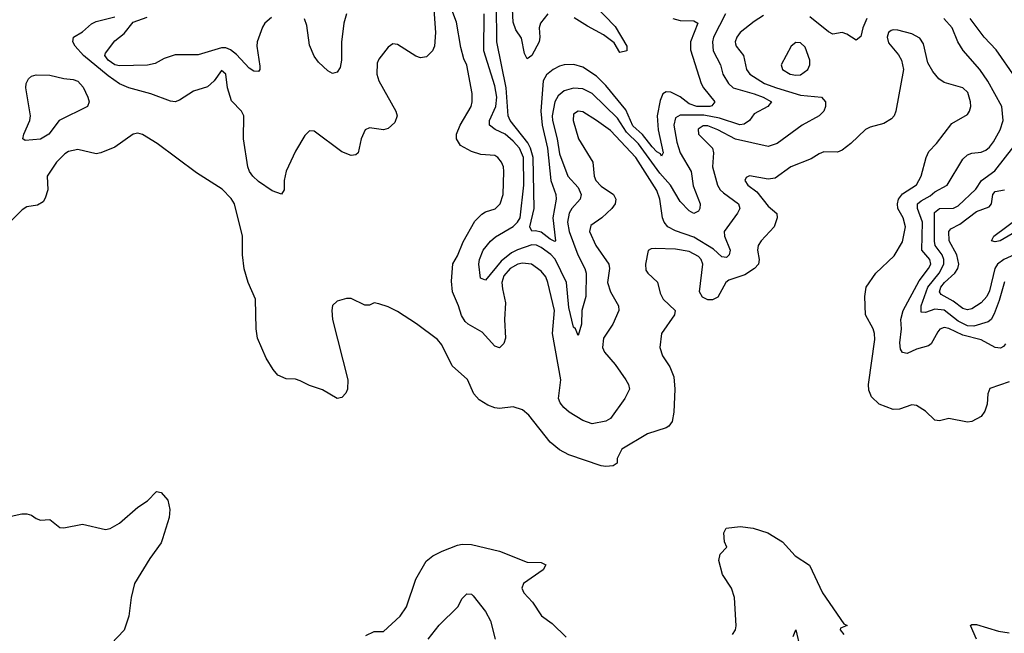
# Model space of a CAD drawing. Header units: inches. Extents: x 1603819 to 1745079, y 385938 to 533966.
# Tile 385 of 561: x 1703500 to 1707750, y 444016 to 446665. Entities that reach past the tile are written whole.
import ezdxf

# ---------------------------------------------------------------- set-up
doc = ezdxf.new("R2010")
doc.units = ezdxf.units.IN
doc.header["$MEASUREMENT"] = 0
doc.layers.add('B7404', color=7, linetype='Continuous')

msp = doc.modelspace()

# ---------------------------------------------------------------- linework, layer by layer
at = {"layer": 'B7404', "color": 5}
for points, elevation in [([(1705280.3, 446810), (1705294, 446610), (1705290.4, 446550), (1705282, 446530), (1705255.3, 446504.7), (1705230, 446499.5), (1705210, 446507.3), (1705130, 446558.4), (1705110, 446560.9), (1705090, 446546), (1705050, 446495.1), (1705042.6, 446477.4), (1705041.5, 446430), (1705050, 446400.7), (1705123.1, 446270), (1705128.7, 446250), (1705119.1, 446220.9), (1705090, 446194.5), (1705070.4, 446189.6), (1705010, 446198), (1704990.5, 446189.5), (1704973.4, 446150), (1704961, 446090), (1704950, 446081.2), (1704930, 446078), (1704890, 446094), (1704770, 446184.2), (1704750, 446185.6), (1704730, 446165.6), (1704690, 446097.4), (1704650, 446011.5), (1704641.3, 445970), (1704640.6, 445930), (1704630, 445911.2), (1704590, 445925.9), (1704530, 445967), (1704505.2, 445990), (1704491.2, 446010), (1704484.1, 446030), (1704466.2, 446150), (1704467.1, 446250), (1704456.9, 446270), (1704414.1, 446314.1), (1704396.9, 446370), (1704389.2, 446430), (1704370, 446446), (1704339.4, 446400.6), (1704310, 446375.4), (1704250, 446356), (1704190, 446317.6), (1704170, 446310.8), (1704150, 446312.8), (1704065.4, 446345.4), (1703970, 446371.3), (1703930, 446387.9), (1703881.8, 446421.8), (1703774.6, 446510), (1703739.1, 446550), (1703728.5, 446570), (1703731.4, 446590), (1703770, 446612.9), (1703810, 446646.6), (1703830, 446656.8), (1703910, 446677.7)], 460), ([(1706710, 446682.4), (1706670, 446657.5), (1706610, 446609.1), (1706595.3, 446590), (1706588.1, 446570), (1706590, 446560.5), (1706592.6, 446550), (1706623.3, 446510), (1706636.8, 446450), (1706650.8, 446430), (1706715.1, 446390), (1706766.5, 446370), (1706870, 446339.5), (1706960.7, 446330), (1706977.4, 446310), (1706977.3, 446290), (1706970.1, 446269.9), (1706950.3, 446250), (1706877.3, 446210), (1706769, 446131), (1706730, 446117.2), (1706588.6, 446148.6), (1706513.7, 446190), (1706470, 446205.9), (1706450, 446206.6), (1706428.1, 446191.9), (1706430.2, 446170), (1706490.2, 446110), (1706495, 446090), (1706490.1, 446030), (1706511.9, 445950), (1706523.5, 445930), (1706537.1, 445917.1), (1706602.7, 445870), (1706607.7, 445850), (1706598, 445830), (1706540.2, 445750), (1706542.1, 445730), (1706565.8, 445670), (1706562.4, 445650), (1706550, 445638.7), (1706530, 445640.7), (1706494.7, 445674.7), (1706410, 445725.3), (1706330, 445753.4), (1706297, 445770), (1706281.3, 445790), (1706273.7, 445810), (1706262.7, 445890), (1706250, 445927.8), (1706159, 446070), (1706050, 446186), (1705990, 446229.3), (1705930, 446266.6), (1705909.5, 446270.5), (1705890, 446257), (1705888.7, 446230), (1705912.1, 446150), (1705973.4, 446050), (1705978.6, 445990), (1705986.3, 445970), (1706010, 445945.8), (1706062, 445910), (1706072.6, 445890), (1706070.2, 445870), (1706055.5, 445850), (1706012.2, 445810), (1705964.4, 445775.6), (1705959.2, 445750), (1705986.8, 445690), (1706042.7, 445610), (1706045.3, 445590), (1706036.1, 445530), (1706049.4, 445489.4), (1706083.8, 445430), (1706085.8, 445410), (1706060.2, 445350), (1706019.8, 445290), (1706015.3, 445250), (1706023.5, 445230), (1706070, 445176.5), (1706115.3, 445110), (1706127.8, 445090), (1706131.8, 445070), (1706112.2, 445030), (1706050, 444943.1), (1706030, 444930.9), (1705970, 444919.8), (1705930, 444934.6), (1705871.2, 444970), (1705847.7, 444990), (1705832.6, 445010), (1705825, 445030), (1705835.3, 445110), (1705799.9, 445310), (1705808.6, 445410), (1705779.9, 445530), (1705770, 445555.4), (1705750, 445579.7), (1705709.1, 445609.1), (1705670, 445613.3), (1705650, 445608.7), (1705616.8, 445590), (1705590, 445558.3), (1705581.3, 445530), (1705583.1, 445503.1), (1705597.2, 445442.8), (1705591.8, 445370), (1705596, 445290), (1705590, 445267.3), (1705570, 445247.8), (1705550, 445255.6), (1705495.6, 445315.6), (1705435.3, 445350), (1705422.4, 445362.4), (1705407.2, 445387.2), (1705394.2, 445430), (1705368.3, 445490), (1705363.6, 445536.4), (1705368.5, 445611.5), (1705390, 445645.3), (1705414.4, 445705.6), (1705464.6, 445795.4), (1705494.2, 445825.8), (1705510, 445835.4), (1705551.6, 445848.4), (1705574, 445870), (1705587, 445910), (1705589.7, 446010), (1705588, 446030), (1705579.7, 446050), (1705563.7, 446070), (1705550, 446078), (1705490, 446083), (1705450, 446096.4), (1705402.2, 446122.2), (1705385.4, 446150), (1705385.7, 446170), (1705400.8, 446210), (1705448.5, 446290), (1705453.3, 446310), (1705453.2, 446346.8), (1705430, 446469), (1705416, 446496), (1705404.4, 446544.4), (1705385.1, 446654.9), (1705355.8, 446730)], 460), ([(1706318.5, 446670), (1706350, 446661.8), (1706410, 446660.6), (1706427.1, 446650), (1706394.6, 446570), (1706394.6, 446534.6), (1706441.1, 446390), (1706451.6, 446370), (1706500.6, 446310), (1706486.9, 446293.1), (1706478.4, 446290), (1706421.7, 446290), (1706390, 446301.1), (1706350, 446331.5), (1706310, 446352), (1706290, 446354), (1706275.7, 446344.3), (1706263.5, 446316.5), (1706251.4, 446250), (1706255, 446190), (1706276.8, 446090), (1706270, 446076), (1706265.5, 446085.5), (1706250, 446094.4), (1706230, 446115.9), (1706188.5, 446168.5), (1706146.1, 446206.1), (1706115.7, 446275.7), (1706030, 446380.4), (1705990, 446420.4), (1705930, 446459.9), (1705890.9, 446470.9), (1705850, 446469.3), (1705830, 446464.4), (1705802.3, 446450), (1705773.8, 446426.2), (1705759.4, 446400.6), (1705748.5, 446270), (1705754.2, 446210), (1705777.7, 446110), (1705792.5, 445970), (1705814.2, 445910), (1705815.4, 445890), (1705800.9, 445810), (1705813, 445710), (1705810, 445707.5), (1705790, 445716.7), (1705750, 445747.4), (1705726.3, 445753.7), (1705710, 445751.9), (1705701.4, 445770), (1705720.4, 445850), (1705715.3, 446070), (1705704.4, 446110), (1705692.9, 446132.9), (1705616.2, 446230), (1705607.7, 446250), (1705599.7, 446370), (1705559.2, 446570), (1705557.7, 446730)], 420), ([(1705978.5, 446730), (1706070, 446635.9), (1706120.3, 446550), (1706120.5, 446530), (1706090, 446523.1), (1706065.2, 446565.2), (1706019.8, 446599.8), (1705950, 446636.3), (1705892.9, 446672.9)], 380), ([(1704586, 446674), (1704557.1, 446650), (1704547.4, 446632.6), (1704524.3, 446570), (1704522.7, 446550), (1704536.3, 446463.7), (1704536.5, 446450), (1704530, 446441.6), (1704510, 446443.1), (1704490, 446455.5), (1704434.9, 446514.9), (1704410, 446534.6), (1704390, 446542.9), (1704370, 446542.9), (1704270, 446513.6), (1704170, 446513), (1704122.8, 446497.2), (1704083.9, 446476.1), (1704051.2, 446468.8), (1703930, 446466.2), (1703909.8, 446470), (1703880.8, 446490), (1703867.1, 446510), (1703870, 446520.7), (1703910, 446574), (1703950, 446605.3), (1703990, 446653.5), (1704050, 446675.1)], 440), ([(1704910.1, 446690), (1704898.5, 446650), (1704888.4, 446568.4), (1704888.4, 446490), (1704882.2, 446457.8), (1704870, 446438.7), (1704850, 446433), (1704830, 446443.5), (1704790, 446481.8), (1704770, 446507.8), (1704750, 446554.7), (1704739.2, 446639.2), (1704728.8, 446668.8)], 440), ([(1706545.4, 446690), (1706493.9, 446590), (1706489.6, 446570), (1706493.5, 446530), (1706524.7, 446470), (1706535.1, 446430), (1706558.4, 446390), (1706579.3, 446370), (1706670, 446344.1), (1706708.3, 446330), (1706744, 446310), (1706729, 446290), (1706670, 446259.1), (1706649.4, 446230), (1706626.5, 446213.5), (1706608.5, 446211.5), (1706520.2, 446240.2), (1706452.2, 446252.2), (1706350, 446253.1), (1706330, 446241.5), (1706323.4, 446210), (1706336, 446136), (1706350.1, 446090), (1706397.3, 446010), (1706406.9, 445946.9), (1706436.1, 445870), (1706435.5, 445850), (1706430, 445838.9), (1706410, 445828.1), (1706390, 445840.2), (1706350, 445879.6), (1706308.2, 445950), (1706262, 446002), (1706170, 446128.3), (1706119.1, 446179.1), (1706080.1, 446240.1), (1705970, 446346.5), (1705930, 446366), (1705890, 446369), (1705850, 446357.1), (1705824.3, 446335.7), (1705810, 446309.8), (1705798.2, 446250), (1705798.8, 446230), (1705819.4, 446150), (1705830, 446085.7), (1705865.9, 445990), (1705910, 445940.2), (1705923.1, 445910), (1705919.5, 445890), (1705883.5, 445850), (1705871.3, 445830), (1705864.6, 445790), (1705871.6, 445750), (1705908.1, 445650), (1705938.8, 445590), (1705944.1, 445570), (1705942.6, 445470), (1705926.4, 445410), (1705925.2, 445350), (1705910, 445301.2), (1705898, 445330), (1705890, 445338), (1705870, 445422.4), (1705859.3, 445530), (1705810.5, 445630.5), (1705791.5, 445651.5), (1705750, 445681.4), (1705730, 445690.8), (1705710, 445693.1), (1705648.1, 445671.9), (1705622.3, 445657.7), (1705578.1, 445621.9), (1705510, 445540.8), (1705489.3, 445549.3), (1705481.5, 445610), (1705483.6, 445630), (1705500.2, 445670), (1705531.1, 445708.9), (1705553, 445727), (1705630, 445771.4), (1705649, 445790), (1705659.3, 445810), (1705675, 445950), (1705674.1, 446070), (1705656.9, 446110), (1705630, 446141.1), (1705594.8, 446170), (1705551.4, 446191.4), (1705528.1, 446210), (1705526.9, 446230), (1705555.1, 446290), (1705558.7, 446330), (1705550, 446379.8), (1705503.5, 446530), (1705503.9, 446690)], 440), ([(1705779.8, 446690), (1705748.2, 446650), (1705741.6, 446630), (1705744.7, 446590), (1705741.6, 446570), (1705710, 446509.9), (1705690, 446496.5), (1705678.6, 446518.6), (1705665.3, 446585.3), (1705641.1, 446621.1), (1705630, 446654.3), (1705626.4, 446710)], 380), ([(1707156.7, 446670), (1707139.5, 446630), (1707130, 446592.3), (1707110, 446576.2), (1707070, 446603), (1707050, 446609.6), (1707010, 446603), (1706990, 446613.1), (1706910, 446676.8)], 460), ([(1707754.3, 445265.7), (1707746.3, 445253.7), (1707733.4, 445246.6), (1707710, 445249.9), (1707650, 445283.4), (1707570, 445302.4), (1707510, 445332.3), (1707490, 445335.4), (1707471.7, 445328.3), (1707462.2, 445317.8), (1707434.1, 445265.9), (1707423, 445257), (1707370, 445242), (1707330, 445224.4), (1707310, 445228.3), (1707301.8, 445241.8), (1707298.5, 445270), (1707305.6, 445330), (1707303.2, 445370), (1707313.4, 445410), (1707382, 445538), (1707423, 445590), (1707432, 445610), (1707428.7, 445630), (1707392.9, 445670), (1707396.3, 445790), (1707374.8, 445850), (1707375, 445870), (1707390, 445883.3), (1707430, 445904.2), (1707450, 445922.3), (1707503.5, 445950), (1707570, 446062), (1707590, 446081.1), (1707610, 446088.7), (1707650, 446092.8), (1707670, 446101), (1707685.6, 446114.4), (1707702.9, 446137.1), (1707731, 446190), (1707744.1, 446230), (1707738.4, 446290), (1707679, 446399), (1707644.4, 446450), (1707571.5, 446531.5), (1707549.5, 446569.5), (1707524.4, 446630), (1707488.4, 446670)], 460), ([(1707796.8, 446416.8), (1707714.4, 446534.4), (1707662.2, 446590), (1707601.5, 446670)], 440), ([(1707770, 445101.4), (1707687.3, 445072.7), (1707678.7, 445050), (1707675.3, 445004.7), (1707665.7, 444974.3), (1707650, 444952), (1707610, 444929.5), (1707590, 444927.6), (1707510, 444943.5), (1707470, 444933), (1707450, 444935.6), (1707410, 444974), (1707370, 444999.3), (1707350, 445002.7), (1707296.9, 444983.1), (1707270, 444981.4), (1707210, 445004.6), (1707176.4, 445036.4), (1707165.2, 445065.2), (1707164, 445090), (1707190, 445284.7), (1707189.8, 445309.8), (1707183.5, 445330), (1707150.9, 445390), (1707147.2, 445470), (1707152.8, 445510), (1707194.3, 445570), (1707274.3, 445645.7), (1707310, 445705.5), (1707322.9, 445770), (1707313.2, 445810), (1707290.5, 445850), (1707288.1, 445870), (1707292.3, 445890), (1707310, 445913.4), (1707370, 445951.3), (1707390.5, 445990), (1707411.6, 446070), (1707423.9, 446096.1), (1707457.2, 446130), (1707522.8, 446217.2), (1707590, 446255.3), (1707599.8, 446270), (1707605.3, 446290), (1707604.2, 446310), (1707591.4, 446350), (1707571, 446370), (1707490, 446393.6), (1707467.1, 446410), (1707440.5, 446440.5), (1707419.3, 446479.3), (1707400.9, 446560.9), (1707384.9, 446584.9), (1707350, 446604.2), (1707290, 446619.8), (1707270, 446621.8), (1707261.9, 446618.1), (1707250.2, 446609.8), (1707244.2, 446590), (1707250, 446564.9), (1707293.3, 446513.3), (1707306, 446490), (1707314, 446450), (1707282, 446270), (1707274.6, 446250), (1707263, 446237), (1707230, 446217.4), (1707170, 446200.7), (1707150, 446190.8), (1707087.8, 446130), (1707050, 446101.4), (1707030, 446092.9), (1706970, 446094.5), (1706950, 446086.2), (1706915.7, 446064.3), (1706827.6, 446030), (1706759.8, 445980.2), (1706730, 445976.5), (1706650, 445991.1), (1706635.8, 445984.2), (1706629.2, 445970), (1706642, 445950), (1706681.2, 445921.2), (1706730, 445859.8), (1706767.9, 445827.9), (1706769.1, 445810), (1706755.5, 445770), (1706699.6, 445710), (1706686.7, 445690), (1706684.3, 445670), (1706691.9, 445630), (1706688.7, 445610), (1706672, 445590), (1706630, 445563.4), (1706560.1, 445539.9), (1706547.3, 445530), (1706513.2, 445466.8), (1706490, 445455.8), (1706470, 445455.4), (1706446.3, 445466.3), (1706434.5, 445490), (1706448.2, 445610), (1706441.3, 445630), (1706430, 445642.4), (1706390, 445663.5), (1706330, 445674.7), (1706242.8, 445677.2), (1706224.6, 445675.4), (1706212.1, 445667.9), (1706200.2, 445610), (1706202.9, 445582.9), (1706210.4, 445570), (1706251.9, 445531.9), (1706264.7, 445484.7), (1706277.6, 445457.6), (1706328.2, 445410), (1706326.7, 445390), (1706270.3, 445310), (1706262.4, 445250), (1706274, 445214), (1706306.4, 445166.4), (1706323.1, 445123.1), (1706326.9, 445070), (1706323.7, 444970), (1706315.8, 444930), (1706302, 444910), (1706290, 444902.4), (1706210, 444877.4), (1706099.1, 444810), (1706078.8, 444770), (1706078, 444750), (1706061, 444739), (1706030, 444735.1), (1706010, 444738.7), (1705870, 444785.7), (1705830, 444807.3), (1705790, 444840.2), (1705697.3, 444957.3), (1705670, 444980.4), (1705630, 444992.8), (1705570, 444985.7), (1705550, 444988.5), (1705520.4, 445000.4), (1705483.4, 445023.4), (1705460.5, 445050), (1705431.8, 445111.8), (1705366.9, 445170), (1705321.2, 445261.2), (1705303.5, 445283.5), (1705212.4, 445352.4), (1705130, 445404.5), (1705090, 445425.7), (1705050, 445438.7), (1705030, 445442), (1705010, 445432.7), (1704990, 445432.3), (1704930, 445460.7), (1704910, 445460.7), (1704870, 445449.5), (1704849.1, 445430.9), (1704846.3, 445410), (1704850.3, 445370), (1704915.5, 445110), (1704914.7, 445070), (1704906.9, 445053.1), (1704890, 445034), (1704870, 445029.6), (1704807.2, 445067.2), (1704750, 445084.9), (1704710, 445106), (1704690, 445113), (1704650, 445113.8), (1704614.3, 445130), (1704594, 445154), (1704563.4, 445203.4), (1704526.2, 445290), (1704519.8, 445330), (1704517.7, 445457.7), (1704486.4, 445530), (1704469.1, 445589.1), (1704461.9, 445650), (1704460.7, 445730), (1704426.2, 445870), (1704412.7, 445892.7), (1704373.5, 445933.5), (1704263.1, 446003.1), (1704093.5, 446130), (1704030, 446169.8), (1704010, 446174.6), (1703989.3, 446170.7), (1703910, 446114), (1703850, 446089.5), (1703830, 446086), (1703750, 446104.8), (1703710, 446096.2), (1703694, 446086), (1703658.7, 446050), (1703618.7, 445990), (1703621.1, 445930), (1703610, 445894), (1703600.9, 445879.1), (1703576.1, 445863.9), (1703530, 445856.9), (1703510, 445844.2), (1703457.4, 445790)], 480), ([(1707750, 445533.6), (1707727.7, 445452.3), (1707705.7, 445394.3), (1707693.3, 445370), (1707679.3, 445360.7), (1707617.8, 445342.2), (1707590, 445342.7), (1707550, 445363.4), (1707490, 445411.1), (1707450, 445415), (1707410, 445400.5), (1707390, 445402.6), (1707390.5, 445430), (1707419.5, 445510), (1707468.7, 445570), (1707488, 445610), (1707488.4, 445630), (1707481.6, 445650), (1707451.6, 445690), (1707448, 445708), (1707448, 445832), (1707470, 445850.1), (1707530, 445851), (1707550, 445861.5), (1707626.1, 445933.9), (1707651.1, 445970), (1707708.3, 446011.7), (1707790, 446117.7)], 440), ([(1707845.8, 445674.2), (1707748.1, 445630), (1707720.4, 445610), (1707708.1, 445590), (1707685.3, 445494.7), (1707674.1, 445470), (1707650, 445442.9), (1707610, 445416.2), (1707590, 445412.1), (1707570, 445418), (1707528.3, 445450), (1707477.7, 445477.7), (1707469.2, 445490), (1707476, 445510), (1707491, 445530), (1707536.4, 445570), (1707548.7, 445590), (1707553.3, 445610), (1707544.2, 445650), (1707511.7, 445710), (1707510.4, 445750), (1707518.1, 445761.9), (1707557.5, 445782.5), (1707630, 445836.2), (1707683.6, 445856.4), (1707693.7, 445870), (1707699.8, 445910), (1707710, 445923.3), (1707750.2, 445929.8)], 420), ([(1707800.8, 445750), (1707731.3, 445710), (1707710, 445706.4), (1707694.3, 445710), (1707703.7, 445730), (1707810.5, 445809.5)], 380), ([(1703450, 444518), (1703509.1, 444530.9), (1703530, 444531), (1703550, 444526), (1703570, 444511.3), (1703590, 444504.7), (1703630, 444506.8), (1703673, 444473), (1703690.6, 444470.6), (1703770, 444487.2), (1703870, 444463.8), (1703890, 444468.4), (1703930, 444491.1), (1704010, 444560.7), (1704051.9, 444588.1), (1704090, 444628.5), (1704110, 444624), (1704138.4, 444590), (1704147, 444550), (1704144.9, 444515.1), (1704116.7, 444423.3), (1704110, 444406.3), (1704060.8, 444339.2), (1703995.4, 444230), (1703980.2, 444170), (1703970.2, 444089.8), (1703950, 444029.6), (1703894.9, 443970)], 480), ([(1706576, 444010), (1706589.4, 444030), (1706591.7, 444048.3), (1706585.6, 444170), (1706572.6, 444210), (1706532.8, 444270), (1706516.9, 444330), (1706522.4, 444357.6), (1706552.3, 444387.7), (1706541.2, 444410), (1706539.3, 444450), (1706549.2, 444470), (1706610, 444477.2), (1706665.5, 444470), (1706728.4, 444450), (1706792, 444410), (1706847.2, 444350), (1706909.3, 444309.3), (1706965.3, 444190), (1707056.9, 444056.9), (1707070.8, 444050), (1707042.8, 444037.2), (1707041, 444030), (1707057.3, 444010)], 480), ([(1704993.6, 444006.4), (1705030, 444023.1), (1705070, 444023.8), (1705141.3, 444090), (1705169.8, 444130.2), (1705209.7, 444250), (1705253.4, 444326.6), (1705282.4, 444350), (1705323, 444370), (1705390, 444396.1), (1705410, 444400.5), (1705450, 444399), (1705570, 444370.2), (1705690, 444323.1), (1705750, 444320.7), (1705770.7, 444310.7), (1705758.8, 444290), (1705674, 444230), (1705667.3, 444210), (1705676.3, 444190), (1705712.7, 444150), (1705751.4, 444091.4), (1705798.6, 444058.6), (1705859, 443999)], 480), ([(1705262.7, 443990), (1705309.5, 444050.5), (1705390.3, 444129.7), (1705410, 444166.5), (1705430, 444186.4), (1705450, 444184.1), (1705457.5, 444177.5), (1705509.6, 444110), (1705532.3, 444070), (1705551.4, 443990)], 460), ([(1707629.3, 443990), (1707603.7, 444050), (1707610, 444054), (1707630, 444053.2), (1707724.5, 444024.5), (1707770, 444017.9)], 480), ([(1706838.6, 444001.4), (1706850, 444030.6), (1706867.8, 443950)], 460)]:
    msp.add_lwpolyline(points, dxfattribs=dict(at, elevation=elevation))
for points, elevation in [([(1706850, 446566.6), (1706829.4, 446550.6), (1706786.3, 446470), (1706792, 446450), (1706824.9, 446430), (1706850, 446425.4), (1706870, 446427.2), (1706901.2, 446450), (1706910.6, 446470), (1706909.8, 446490), (1706890, 446546.6), (1706870, 446564.4)], 480), ([(1703523.3, 446143.3), (1703512.7, 446150), (1703516.8, 446170), (1703543.1, 446230), (1703546, 446250), (1703526.6, 446370), (1703527.8, 446390), (1703537, 446410), (1703550, 446421.6), (1703570, 446427), (1703630, 446425.9), (1703690, 446410.5), (1703730, 446407.1), (1703750, 446398.9), (1703773.5, 446373.5), (1703794.1, 446330), (1703799.2, 446310), (1703792.1, 446290), (1703669.7, 446230.3), (1703625, 446170), (1703590, 446149.5)], 460)]:
    msp.add_lwpolyline(points, close=True, dxfattribs=dict(at, elevation=elevation))

doc.saveas('drawing.dxf')
